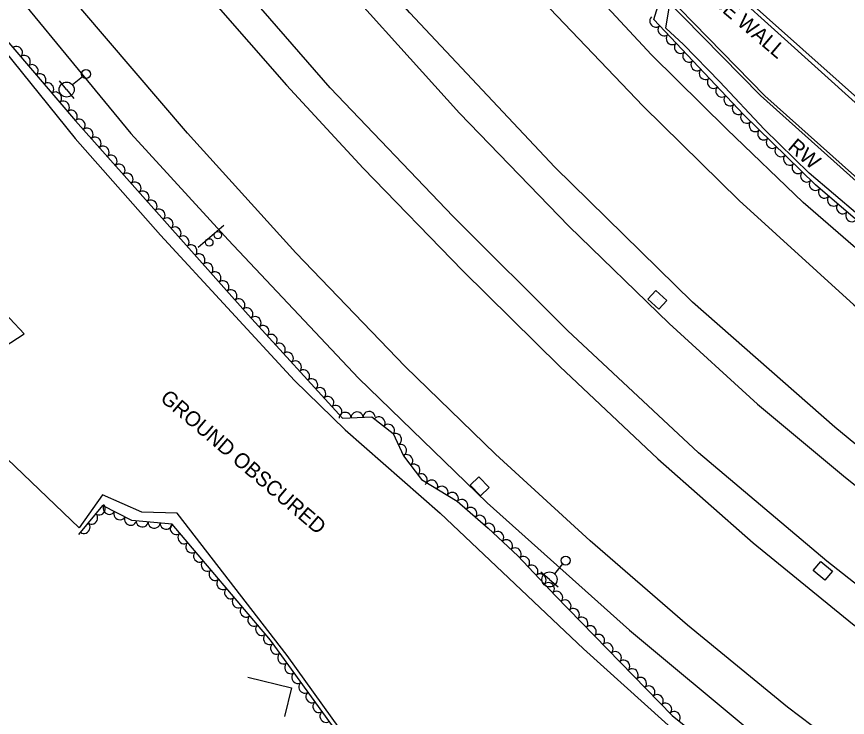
# Model space of a CAD drawing. Extents: x 1722896 to 1754269, y 648279 to 666297.
# Drawn here: x 1732214.8 to 1732491.3, y 650161.6 to 650395 of the extents above; entities that cross this region are included whole.
import ezdxf

# ---------------------------------------------------------------- set-up
doc = ezdxf.new("R2010")
doc.units = 0
for name, color, linetype in [('DESIGN - CENTERLINE - Proposed Text', 7, 'Continuous'), ('DESIGN - PUBLIC HEARING - Shapes', 7, 'Continuous'), ('DESIGN - SCRATCH - User 1', 7, 'Continuous'), ('SURVEY - CENTERLINE - Preliminary', 7, 'Continuous'), ('SURVEY - CENTERLINE - Preliminary Text', 7, 'Continuous'), ('SURVEY - DRAINAGE - Natural Features', 7, 'Continuous'), ('SURVEY - DTM - Breaklines', 7, 'Continuous'), ('SURVEY - VEGETATION - Features with Text', 7, 'Continuous')]:
    doc.layers.add(name, color=color, linetype=linetype)

msp = doc.modelspace()

# ---------------------------------------------------------------- linework, layer by layer
at = {"layer": 'DESIGN - CENTERLINE - Proposed Text'}
msp.add_lwpolyline([(1732291.76, 650174.97), (1732306.24, 650171.49), (1732303.96, 650161.95)], dxfattribs=at)
at = {"layer": 'DESIGN - PUBLIC HEARING - Shapes'}
msp.add_line((1732275.18, 650318.28), (1732283.74, 650325.51), dxfattribs=at)
for centre in [(1732281.75, 650322.23), (1732278.89, 650319.81)]:
    msp.add_circle(centre, 1.25, dxfattribs=at)
at = {"layer": 'DESIGN - SCRATCH - User 1'}
for points in [[(1732834.68, 650126), (1732758.54, 650160.8), (1732755.35, 650154.19), (1732710.88, 650180.25), (1732670.33, 650204.01), (1732631.97, 650229.97), (1732581.97, 650266.2), (1732540.95, 650298.38), (1732462.37, 650368.7), (1732410.9, 650421.21), (1732341.07, 650504.92), (1732282.07, 650581.96), (1732214.97, 650674.59)], [(1732228.27, 650658.35), (1732269.62, 650601.48), (1732317.04, 650538.22), (1732364.61, 650478.14), (1732411.75, 650421.99), (1732463.83, 650368.65), (1732537.95, 650302.48), (1732586.89, 650264.11), (1732641.63, 650224.65), (1732675.82, 650201.62), (1732721.34, 650175.88), (1732754.2, 650156.42), (1732757.74, 650162.98), (1732807.66, 650139.97)], [(1732309.49, 650605.43), (1732350.05, 650547.87), (1732384.35, 650497.4), (1732422.48, 650440.92), (1732440.14, 650414.95), (1732522.95, 650340.21), (1732587.89, 650294.82), (1732681.1, 650227.99), (1732710.48, 650207.14), (1732784.7, 650167.42), (1732846.01, 650134.66)], [(1732846.94, 650135.72), (1732784.6, 650168.7), (1732709.6, 650209.06), (1732614.42, 650276.85), (1732523.84, 650341.92), (1732441.16, 650415.57), (1732391.67, 650489.02), (1732340.08, 650564.24), (1732310.23, 650606.27)]]:
    msp.add_lwpolyline(points, dxfattribs=at)
at = {"layer": 'SURVEY - CENTERLINE - Preliminary'}
for points in [[(1732494.73, 650329.1), (1732478.61, 650342.93), (1732463.63, 650357.5), (1732448.83, 650373.28), (1732436.71, 650385.73), (1732430.84, 650391.21), (1732433.8, 650409.45), (1732430.95, 650422.84), (1732423.08, 650431.89), (1732416.76, 650436.32), (1732408.91, 650434.91), (1732401.53, 650434.15), (1732395.31, 650434.58), (1732389.3, 650441.83), (1732394.66, 650454.46), (1732396.18, 650465.68), (1732390.42, 650472.48), (1732380.43, 650474.66), (1732369.27, 650473.79), (1732353.68, 650477.42), (1732325.44, 650518.43), (1732285.77, 650570.26), (1732251.85, 650616.76), (1732219.91, 650664.77)], [(1732207.4, 650387.66), (1732234.27, 650354.45), (1732262.65, 650322.27), (1732307.32, 650273.87), (1732324.08, 650257.34), (1732355.8, 650229.6), (1732403.5, 650184.5), (1732444.11, 650147.87)], [(1732190.25, 650271.83), (1732217.26, 650289.32), (1732198.08, 650309.78)], [(1732376.49, 650141.34), (1732357.99, 650120.66), (1732362.39, 650107.23), (1732360.23, 650104.67), (1732318.25, 650145.01), (1732325.45, 650153.44), (1732304.86, 650182.22), (1732268.19, 650229.6), (1732256.42, 650229.93), (1732243.38, 650235.71), (1732235.61, 650224.72), (1732198.23, 650260.47)]]:
    msp.add_lwpolyline(points, dxfattribs=at)
at = {"layer": 'SURVEY - CENTERLINE - Preliminary Text'}
for points in [[(1732656.46, 650208.97), (1732630.79, 650210.68), (1732597.44, 650234.52), (1732563.92, 650259.85), (1732539.06, 650279.24), (1732510.61, 650303.52), (1732476.55, 650333.08), (1732451.2, 650357.5), (1732426.04, 650382.28), (1732392, 650419.06), (1732364.07, 650450.35), (1732335.07, 650484.5), (1732308.14, 650518.04), (1732281.58, 650551.51), (1732254.43, 650588.37), (1732226.27, 650627.09), (1732196.58, 650668.11), (1732187.42, 650681.36)], [(1732177.23, 650670.78), (1732207.28, 650628.76), (1732240.27, 650584.01), (1732277.17, 650534.26), (1732308.17, 650494.8), (1732347.59, 650447.31), (1732385.2, 650405.27), (1732423.32, 650365.2), (1732455.21, 650333.82), (1732493.46, 650299.04), (1732525.54, 650271.93), (1732567.3, 650239.43), (1732600.18, 650214.95), (1732636.27, 650190.54), (1732676.54, 650164.63), (1732716.69, 650140.93), (1732760.83, 650117.07), (1732799.05, 650097.55)], [(1732778.62, 650068.08), (1732748.36, 650083.69), (1732696.91, 650111.79), (1732659.43, 650133.9), (1732618.71, 650159.74), (1732569.4, 650193.82), (1732523.94, 650227.88), (1732487.08, 650258.27), (1732439.71, 650299.95), (1732393.89, 650344.9), (1732345.63, 650396.27), (1732315.87, 650430.1), (1732281.7, 650470.92), (1732248.95, 650512.82), (1732219.45, 650552.09), (1732190.79, 650591.17), (1732151.27, 650646.44)], [(1732143.79, 650639.34), (1732153.13, 650625.88), (1732193.64, 650569.45), (1732232.08, 650517.33), (1732271.5, 650466.99), (1732311.93, 650418.7), (1732362.13, 650362.86), (1732398.54, 650325.18), (1732431.93, 650292.77), (1732461.34, 650265.94), (1732489.99, 650242.08), (1732529.79, 650210.06), (1732579.85, 650173.43), (1732625.15, 650142.57), (1732670.82, 650114.68), (1732714.02, 650089.97), (1732772.83, 650059.19)], [(1732758.57, 650037.66), (1732711.61, 650061.49), (1732673.88, 650082.51), (1732628.45, 650110.48), (1732577.41, 650143.72), (1732530.35, 650177.49), (1732484.46, 650213.66), (1732441.73, 650249.76), (1732398.13, 650290.47), (1732360.12, 650328.45), (1732319.14, 650371.25), (1732281.23, 650415.01), (1732242.63, 650463.01), (1732208.97, 650506.59), (1732169.3, 650559.09), (1732132.45, 650611.35), (1732124.72, 650622.47)], [(1732116.77, 650615.12), (1732154.56, 650561.87), (1732197.78, 650503.43), (1732240.48, 650448.7), (1732279.53, 650400.92), (1732304.66, 650372.14), (1732330.13, 650344.56), (1732363.24, 650310.31), (1732395.54, 650278.52), (1732428.24, 650247.68), (1732459.96, 650219.74), (1732492.98, 650192.82), (1732520.72, 650171.8), (1732555.83, 650146.42), (1732590.52, 650122.88), (1732625.42, 650100.02), (1732661.59, 650078.24), (1732702.96, 650054.7), (1732752.88, 650028.99)], [(1732733.54, 649998.91), (1732697.9, 650017.32), (1732664.31, 650035.65), (1732632.41, 650053.89), (1732595.91, 650076.67), (1732547.12, 650109.2), (1732508.27, 650137.06), (1732471.36, 650165.08), (1732438.09, 650192.32), (1732405.65, 650220.47), (1732374.22, 650249.28), (1732344.15, 650278.5), (1732307.7, 650316.31), (1732271.64, 650356.22), (1732236.11, 650397.76), (1732206.87, 650433.94), (1732165.04, 650487.7), (1732127.45, 650538.61), (1732090.56, 650590.36)], [(1732079.49, 650581.32), (1732115.82, 650530.17), (1732152.56, 650480.2), (1732197.55, 650423.24), (1732252.84, 650356.13), (1732285.21, 650320.71), (1732328.53, 650274.62), (1732371.38, 650233.06), (1732418.71, 650190.71), (1732459.87, 650156.35), (1732498.95, 650126.41), (1732536.17, 650100.02), (1732559.49, 650083.88), (1732563.6, 650063.54)]]:
    msp.add_lwpolyline(points, dxfattribs=at)
at = {"layer": 'SURVEY - DRAINAGE - Natural Features'}
for p, q in [((1732428, 650300.69), (1732428, 650300.69)), ((1732368.91, 650238.58), (1732368.91, 650238.58)), ((1732483.1, 650210.41), (1732483.1, 650210.41))]:
    msp.add_line(p, q, dxfattribs=at)
for points in [[(1732424.81, 650300.88), (1732427.48, 650303.85), (1732431.2, 650300.51), (1732428.52, 650297.54), (1732424.81, 650300.88)], [(1732365.74, 650239), (1732368.62, 650241.77), (1732372.08, 650238.16), (1732369.2, 650235.39), (1732365.74, 650239)], [(1732479.9, 650210.49), (1732482.47, 650213.55), (1732486.3, 650210.33), (1732483.73, 650207.27), (1732479.9, 650210.49)]]:
    msp.add_lwpolyline(points, dxfattribs=at)
at = {"layer": 'SURVEY - DTM - Breaklines'}
for p, q in [((1732236.71, 650374.93), (1732233.39, 650372.28)), ((1732231.44, 650370.72), (1732229.1, 650373.64)), ((1732231.44, 650370.72), (1732233.78, 650367.79)), ((1732396.52, 650212.71), (1732393.76, 650209.48)), ((1732392.14, 650207.57), (1732389.29, 650210.01)), ((1732392.14, 650207.57), (1732394.99, 650205.14))]:
    msp.add_line(p, q, dxfattribs=at)
for centre, radius in [((1732237.88, 650375.87), 1.5), ((1732231.44, 650370.72), 2.5), ((1732397.5, 650213.85), 1.5), ((1732392.14, 650207.57), 2.5)]:
    msp.add_circle(centre, radius, dxfattribs=at)
at = {"layer": 'SURVEY - VEGETATION - Features with Text'}
for points in [[(1732514.14, 650310.22), (1732480.64, 650338.96), (1732456.72, 650362.38), (1732426.81, 650394.09), (1732431.68, 650409.69)], [(1732208.88, 650390.07), (1732234.44, 650360.27), (1732291.89, 650295.69), (1732323.22, 650261.3), (1732333.06, 650261.67), (1732340.1, 650256.13), (1732343.56, 650248.69), (1732349.55, 650240.8), (1732361.45, 650233.68), (1732371.73, 650224.61), (1732381.58, 650215.44), (1732394.17, 650202.11), (1732432.99, 650162.24), (1732489.1, 650117.33), (1732559.6, 650068.42), (1732612.95, 650034.59), (1732620.61, 650034.45), (1732628.88, 650029.49), (1732637.82, 650021.54), (1732641.29, 650017.29), (1732647.22, 650014.29), (1732701.95, 649984.95), (1732721.45, 649974.04)], [(1732317.9, 650147), (1732322.8, 650154.85), (1732299.23, 650187.36), (1732266.52, 650225.99), (1732253.18, 650227.25), (1732243.4, 650232.24), (1732235.37, 650222.49)]]:
    msp.add_lwpolyline(points, dxfattribs=at)
for centre, major_axis in [((1732427.43, 650393.44), (-1.37, 1.46)), ((1732430.18, 650390.53), (-1.37, 1.46)), ((1732432.92, 650387.62), (-1.37, 1.46)), ((1732435.66, 650384.71), (-1.37, 1.46)), ((1732214.81, 650383.15), (1.3, -1.52)), ((1732438.41, 650381.8), (-1.37, 1.46)), ((1732217.42, 650380.12), (1.3, -1.52)), ((1732441.15, 650378.89), (-1.37, 1.46)), ((1732220.02, 650377.08), (1.3, -1.52)), ((1732443.9, 650375.98), (-1.37, 1.46)), ((1732222.63, 650374.04), (1.3, -1.52)), ((1732446.64, 650373.07), (-1.37, 1.46)), ((1732225.23, 650371.01), (1.3, -1.52)), ((1732227.84, 650367.97), (1.3, -1.52)), ((1732449.39, 650370.16), (-1.37, 1.46)), ((1732230.44, 650364.94), (1.3, -1.52)), ((1732452.13, 650367.25), (-1.37, 1.46)), ((1732233.05, 650361.9), (1.3, -1.52)), ((1732454.87, 650364.34), (-1.37, 1.46)), ((1732235.67, 650358.89), (1.33, -1.49)), ((1732457.66, 650361.46), (-1.43, 1.4)), ((1732238.33, 650355.9), (1.33, -1.49)), ((1732460.51, 650358.66), (-1.43, 1.4)), ((1732240.99, 650352.91), (1.33, -1.49)), ((1732463.37, 650355.87), (-1.43, 1.4)), ((1732466.23, 650353.07), (-1.43, 1.4)), ((1732243.65, 650349.92), (1.33, -1.49)), ((1732469.09, 650350.27), (-1.43, 1.4)), ((1732246.31, 650346.93), (1.33, -1.49)), ((1732471.95, 650347.47), (-1.43, 1.4)), ((1732248.97, 650343.94), (1.33, -1.49)), ((1732474.8, 650344.67), (-1.43, 1.4)), ((1732251.62, 650340.95), (1.33, -1.49)), ((1732477.66, 650341.87), (-1.43, 1.4)), ((1732254.28, 650337.96), (1.33, -1.49)), ((1732480.52, 650339.07), (-1.43, 1.4)), ((1732256.94, 650334.98), (1.33, -1.49)), ((1732483.55, 650336.46), (-1.52, 1.3)), ((1732259.6, 650331.99), (1.33, -1.49)), ((1732486.58, 650333.86), (-1.52, 1.3)), ((1732262.26, 650329), (1.33, -1.49)), ((1732489.62, 650331.25), (-1.52, 1.3)), ((1732264.92, 650326.01), (1.33, -1.49)), ((1732492.66, 650328.65), (-1.52, 1.3)), ((1732267.57, 650323.02), (1.33, -1.49)), ((1732270.23, 650320.03), (1.33, -1.49)), ((1732272.89, 650317.04), (1.33, -1.49)), ((1732275.55, 650314.05), (1.33, -1.49)), ((1732278.21, 650311.06), (1.33, -1.49)), ((1732280.87, 650308.08), (1.33, -1.49)), ((1732283.52, 650305.09), (1.33, -1.49)), ((1732286.18, 650302.1), (1.33, -1.49)), ((1732288.84, 650299.11), (1.33, -1.49)), ((1732291.5, 650296.12), (1.33, -1.49)), ((1732294.19, 650293.16), (1.35, -1.48)), ((1732296.88, 650290.2), (1.35, -1.48)), ((1732299.58, 650287.25), (1.35, -1.48)), ((1732302.27, 650284.29), (1.35, -1.48)), ((1732304.96, 650281.33), (1.35, -1.48)), ((1732307.66, 650278.38), (1.35, -1.48)), ((1732310.35, 650275.42), (1.35, -1.48)), ((1732313.05, 650272.46), (1.35, -1.48)), ((1732315.74, 650269.51), (1.35, -1.48)), ((1732318.44, 650266.55), (1.35, -1.48)), ((1732321.13, 650263.59), (1.35, -1.48)), ((1732324.12, 650261.34), (2, 0.07)), ((1732328.11, 650261.49), (2, 0.07)), ((1732332.11, 650261.63), (2, 0.07)), ((1732335.46, 650259.78), (1.57, -1.24)), ((1732338.6, 650257.31), (1.57, -1.24)), ((1732340.98, 650254.23), (0.84, -1.81)), ((1732342.67, 650250.6), (0.84, -1.81)), ((1732344.7, 650247.19), (1.21, -1.59)), ((1732347.12, 650244), (1.21, -1.59)), ((1732349.53, 650240.81), (1.21, -1.59)), ((1732352.96, 650238.75), (1.72, -1.03)), ((1732356.39, 650236.7), (1.72, -1.03)), ((1732359.83, 650234.65), (1.72, -1.03)), ((1732363.03, 650232.28), (1.5, -1.32)), ((1732242.38, 650231.01), (-1.27, -1.54)), ((1732245.54, 650231.15), (-1.78, 0.91)), ((1732366.03, 650229.63), (1.5, -1.32)), ((1732239.84, 650227.92), (-1.27, -1.54)), ((1732249.1, 650229.33), (-1.78, 0.91)), ((1732252.67, 650227.51), (-1.78, 0.91)), ((1732369.03, 650226.99), (1.5, -1.32)), ((1732237.3, 650224.83), (-1.27, -1.54)), ((1732256.59, 650226.93), (-1.99, 0.19)), ((1732260.57, 650226.55), (-1.99, 0.19)), ((1732264.55, 650226.17), (-1.99, 0.19)), ((1732267.83, 650224.44), (-1.29, 1.53)), ((1732372.02, 650224.33), (1.46, -1.36)), ((1732270.41, 650221.39), (-1.29, 1.53)), ((1732374.95, 650221.61), (1.46, -1.36)), ((1732273, 650218.34), (-1.29, 1.53)), ((1732377.88, 650218.88), (1.46, -1.36)), ((1732380.81, 650216.16), (1.46, -1.36)), ((1732275.58, 650215.29), (-1.29, 1.53)), ((1732383.6, 650213.3), (1.37, -1.45)), ((1732278.17, 650212.23), (-1.29, 1.53)), ((1732386.35, 650210.39), (1.37, -1.45)), ((1732280.75, 650209.18), (-1.29, 1.53)), ((1732389.1, 650207.48), (1.37, -1.45)), ((1732283.34, 650206.13), (-1.29, 1.53)), ((1732391.84, 650204.58), (1.37, -1.45)), ((1732285.92, 650203.08), (-1.29, 1.53)), ((1732394.6, 650201.67), (1.4, -1.43)), ((1732288.51, 650200.02), (-1.29, 1.53)), ((1732397.39, 650198.81), (1.4, -1.43)), ((1732291.09, 650196.97), (-1.29, 1.53)), ((1732400.18, 650195.94), (1.4, -1.43)), ((1732293.68, 650193.92), (-1.29, 1.53)), ((1732402.97, 650193.08), (1.4, -1.43)), ((1732296.26, 650190.87), (-1.29, 1.53)), ((1732405.76, 650190.21), (1.4, -1.43)), ((1732298.85, 650187.81), (-1.29, 1.53)), ((1732408.55, 650187.34), (1.4, -1.43)), ((1732411.34, 650184.48), (1.4, -1.43)), ((1732301.23, 650184.6), (-1.17, 1.62)), ((1732414.13, 650181.61), (1.4, -1.43)), ((1732303.58, 650181.36), (-1.17, 1.62)), ((1732416.92, 650178.75), (1.4, -1.43)), ((1732305.92, 650178.13), (-1.17, 1.62)), ((1732308.27, 650174.89), (-1.17, 1.62)), ((1732419.71, 650175.88), (1.4, -1.43)), ((1732310.62, 650171.65), (-1.17, 1.62)), ((1732422.5, 650173.01), (1.4, -1.43)), ((1732312.97, 650168.41), (-1.17, 1.62)), ((1732425.29, 650170.15), (1.4, -1.43)), ((1732428.08, 650167.28), (1.4, -1.43)), ((1732315.32, 650165.17), (-1.17, 1.62)), ((1732430.87, 650164.42), (1.4, -1.43)), ((1732317.66, 650161.93), (-1.17, 1.62)), ((1732433.74, 650161.64), (1.56, -1.25))]:
    msp.add_ellipse(centre, major_axis=major_axis, ratio=0.940188, start_param=0, end_param=3.141593, dxfattribs=at)

# ---------------------------------------------------------------- texts
at = {"layer": 'DESIGN - SCRATCH - User 1'}
for s, rotation, p in [('NOISE WALL', 319.5341, (1732436.96, 650407.26)), ('RW', 319.5087, (1732471.14, 650351.06))]:
    msp.add_text(s, height=5, rotation=rotation, dxfattribs=at).set_placement(p)
at = {"layer": 'SURVEY - CENTERLINE - Preliminary'}
msp.add_text('GROUND OBSCURED', height=5, rotation=319.5049, dxfattribs=at).set_placement((1732262.25, 650267.38))

doc.saveas('drawing.dxf')
